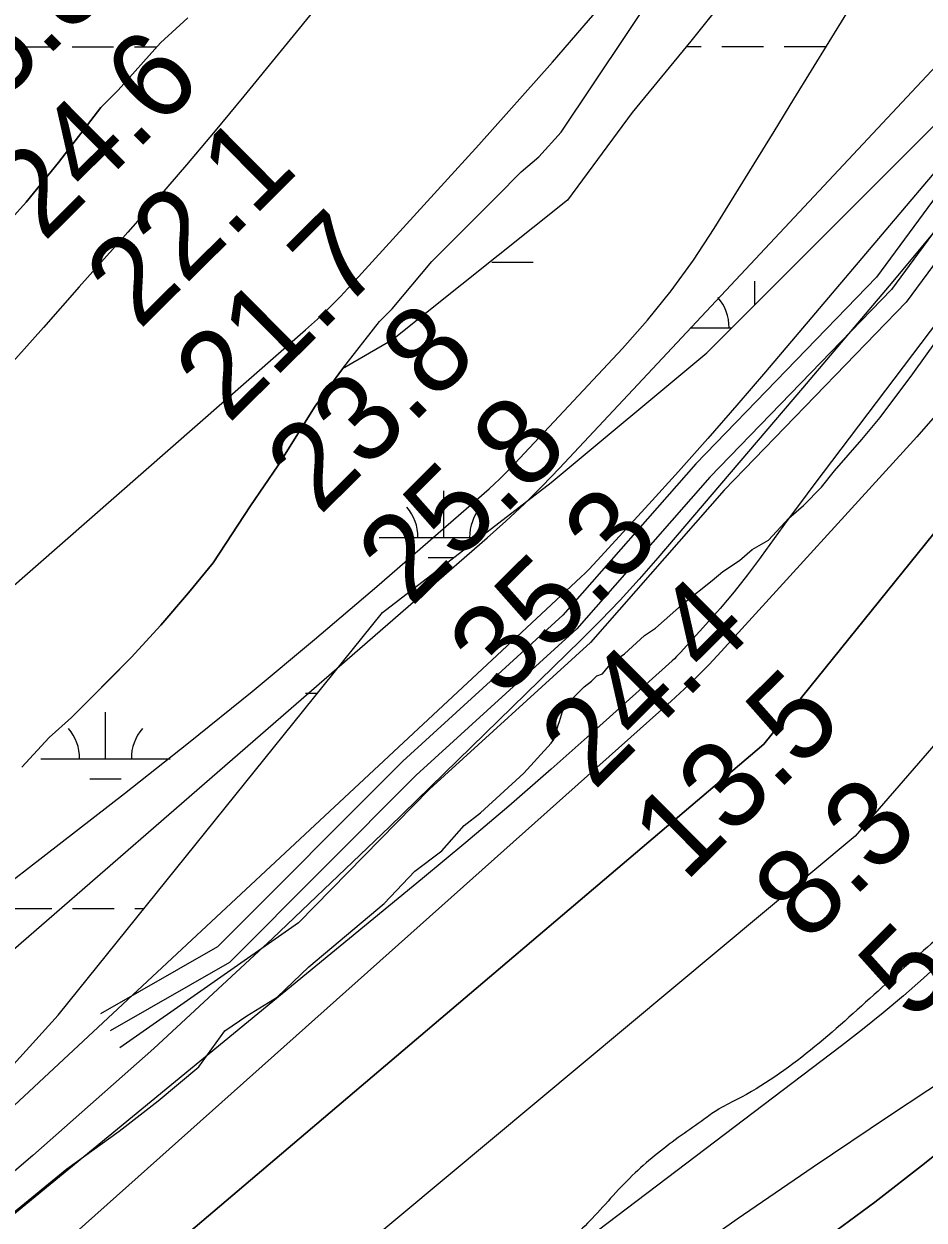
# Model space of a CAD drawing. Extents: x 3279314 to 3317160, y 734079 to 759431.
# Drawn here: x 3307204 to 3307900, y 739983 to 740907 of the extents above; entities that cross this region are included whole.
import ezdxf

# ---------------------------------------------------------------- set-up
doc = ezdxf.new("R2010")
doc.units = 0
for name, color, linetype in [('V-RIVR-EDGE', 7, 'Continuous'), ('V-RIVR-RANG', 7, 'Continuous'), ('V-ROAD-CNTR', 7, 'Continuous'), ('V-SITE-VEGE', 7, 'Continuous'), ('V-TOPO-DPTH', 7, 'Continuous'), ('V-TOPO-MAJR', 7, 'Continuous'), ('V-TOPO-MINR', 7, 'Continuous'), ('V-TOPO-SHOR', 7, 'Continuous'), ('V-TOPO-WATR', 7, 'Continuous'), ('V-WETL-SWMP', 7, 'Continuous')]:
    doc.layers.add(name, color=color, linetype=linetype)

msp = doc.modelspace()

# ---------------------------------------------------------------- linework, layer by layer
at = {"layer": 'V-RIVR-EDGE'}
msp.add_spline([(3309040.21, 741732.54), (3309028.18, 741728.84), (3309017.81, 741727.21), (3309009.52, 741727.23), (3309008.27, 741725.58), (3309011.16, 741718.11), (3309014.05, 741714.78), (3309020.26, 741713.53), (3309029.38, 741711.43), (3309039.32, 741708.09), (3309040.15, 741708.5), (3309045.97, 741716.78), (3309049.7, 741715.11), (3309052.17, 741710.96), (3309053.82, 741705.57), (3309052.15, 741699.77), (3309043.81, 741680.31), (3309038.41, 741675.35), (3309035.51, 741675.36), (3309030.54, 741677.03), (3309009.82, 741680.81), (3308994.49, 741681.26), (3308992, 741679.61), (3308989.07, 741670.5), (3308989.47, 741662.62), (3308992.34, 741653.08), (3308996.88, 741644.36), (3309004.34, 741641.86), (3309009.31, 741643.09), (3309010.98, 741645.16), (3309021.79, 741660.05), (3309026.37, 741668.33), (3309029.69, 741669.57), (3309033.01, 741669.56), (3309030.93, 741667.08), (3309029.24, 741657.13), (3309028.38, 741640.97), (3309029.57, 741622.32), (3309024.96, 741599.53), (3309017.87, 741583.38), (3309017.46, 741584.21), (3309015.82, 741593.34), (3309012.1, 741595), (3309011.27, 741597.08), (3309010.87, 741600.39), (3309012.12, 741602.88), (3309015.43, 741602.46), (3309017.1, 741606.6), (3309017.11, 741611.16), (3309015.87, 741611.99), (3309013.8, 741613.24), (3309007.16, 741609.52), (3309003.43, 741609.53), (3308992.66, 741612.05), (3308990.17, 741613.29), (3308984.77, 741607.92), (3308975.23, 741604.21), (3308961.13, 741602.18), (3308956.16, 741601.36), (3308950.77, 741600.54), (3308950.76, 741597.64), (3308951.99, 741592.67), (3308959.85, 741588.09), (3308967.72, 741584.34), (3308974.75, 741576.03), (3308981.35, 741565.65), (3308990.05, 741561.07), (3308995.85, 741561.47), (3309001.66, 741564.77), (3309007.07, 741573.88), (3309009.98, 741578.43), (3309014.13, 741579.66), (3309015.37, 741577.17), (3309014.53, 741573.03), (3309004.56, 741562.69), (3308997.9, 741553.18), (3308990, 741542.83), (3308983.75, 741529.58), (3308981.26, 741528.76), (3308980.02, 741529.18), (3308980.03, 741534.15), (3308975.9, 741537.89), (3308964.7, 741537.92), (3308961.8, 741537.1), (3308951.85, 741537.12), (3308949.78, 741535.47), (3308950.18, 741530.08), (3308954.3, 741518.88), (3308955.93, 741511.42), (3308955.1, 741509.35), (3308953, 741498.57), (3308955.49, 741497.33), (3308960.48, 741504.36), (3308970.88, 741520.08), (3308974.2, 741522.15), (3308979.18, 741524.62), (3308980, 741523.38), (3308980, 741520.48), (3308972.1, 741510.55), (3308961.69, 741493.99), (3308955.88, 741488.62), (3308948.83, 741486.15), (3308930.99, 741481.22), (3308928.5, 741479.57), (3308928.9, 741475.42), (3308930.97, 741473.76), (3308944.24, 741474.97), (3308946.3, 741470.41), (3308946.26, 741452.58), (3308947.03, 741428.54), (3308944.5, 741414.04), (3308931.98, 741376.77), (3308917.4, 741350.28), (3308901.19, 741328.76), (3308890.39, 741322.57), (3308879.19, 741317.63), (3308866.71, 741299.42), (3308856.31, 741284.11), (3308846.73, 741264.65), (3308838.39, 741244.78), (3308833.37, 741226.97), (3308830.03, 741215.79), (3308822.54, 741203.78), (3308819.62, 741195.09), (3308815.83, 741172.3), (3308808.75, 741156.98), (3308782.94, 741113.53), (3308764.22, 741084.14), (3308753.4, 741068.42), (3308733.01, 741037.38), (3308710.97, 741005.94), (3308697.25, 740991.05), (3308682.29, 740974.92), (3308654.03, 740941.83), (3308634.09, 740924.89), (3308603.79, 740907.97), (3308586.36, 740900.55), (3308571.43, 740898.1), (3308550.28, 740889.86), (3308534.09, 740879.54), (3308512.06, 740857.63), (3308480.47, 740819.99), (3308469.66, 740808.41), (3308461.76, 740797.65), (3308444.28, 740766.61), (3308430.97, 740747.58), (3308396.46, 740703.73), (3308351.56, 740650.37), (3308317.89, 740610.66), (3308266.77, 740553.59), (3308218.15, 740503.14), (3308218.14, 740501.07), (3308193.22, 740479.16), (3308168.29, 740454.77), (3308143.77, 740429.96), (3308109.69, 740390.67), (3308043.61, 740321.2), (3307997.08, 740275.31), (3307956.37, 740240.59), (3307911.1, 740201.74), (3307864.16, 740160), (3307754.94, 740076.13), (3307739.58, 740067.87), (3307729.62, 740060.85), (3307712.18, 740048.46), (3307676.46, 740019.54), (3307643.22, 739984.39), (3307612.06, 739956.69), (3307595.05, 739947.2), (3307578.03, 739940.2), (3307551.89, 739925.34), (3307534.86, 739914.19), (3307530.29, 739909.64), (3307529.04, 739904.67), (3307528.57, 739882.71), (3307526.06, 739874.42), (3307520.23, 739864.49), (3307489.1, 739845.5), (3307433.05, 739808.34), (3307359.15, 739756.29), (3307326.76, 739732.75), (3307300.61, 739718.72), (3307289.4, 739710.87), (3307265.32, 739693.52), (3307222.97, 739665.03), (3307181.46, 739639.02), (3307081, 739576.68), (3307005.45, 739529.62), (3306949.81, 739491.62), (3306933.62, 739480.89), (3306931.54, 739478.82), (3306930.29, 739473.43), (3306926.84, 739467.84)], degree=3, dxfattribs=at)
at = {"layer": 'V-ROAD-CNTR'}
for points in [[(3308706.08, 741895.28), (3308603.71, 741741.96), (3308518.01, 741612.01), (3308485.63, 741533.97), (3308412.23, 741390.14), (3308379.71, 741319.5), (3308323.78, 741252.64), (3308215.8, 741141.76), (3308119.91, 741086.39), (3308071.48, 741004.16), (3307960.21, 740843.49), (3307862.97, 740711.46), (3307723.28, 740567.16), (3307620.62, 740450.31), (3307496.97, 740337.52), (3307353.84, 740194.14), (3307263.57, 740142.29)], [(3308718.94, 741887.53), (3308616.21, 741733.66), (3308531.32, 741604.94), (3308499.26, 741527.68), (3308425.73, 741383.6), (3308392.5, 741311.41), (3308334.92, 741242.58), (3308225.1, 741129.81), (3308130.83, 741075.37), (3308084.13, 740996.07), (3307972.42, 740834.77), (3307874.45, 740701.75), (3307734.31, 740556.99), (3307631.34, 740439.79), (3307507.33, 740326.67), (3307363.05, 740182.13), (3307271.04, 740129.28)], [(3308718.94, 741887.53), (3308616.21, 741733.66), (3308531.32, 741604.94), (3308499.26, 741527.68), (3308425.73, 741383.6), (3308392.5, 741311.41), (3308334.92, 741242.58), (3308225.1, 741129.81), (3308130.83, 741075.37), (3308084.13, 740996.07), (3307972.42, 740834.77), (3307874.45, 740701.75), (3307734.31, 740556.99), (3307631.34, 740439.79), (3307507.33, 740326.67), (3307363.05, 740182.13), (3307271.04, 740129.28)], [(3308731.81, 741879.78), (3308628.71, 741725.37), (3308544.63, 741597.87), (3308512.89, 741521.39), (3308439.23, 741377.05), (3308405.29, 741303.32), (3308346.06, 741232.52), (3308234.4, 741117.85), (3308141.75, 741064.36), (3308096.77, 740987.98), (3307984.62, 740826.05), (3307885.93, 740692.04), (3307745.34, 740546.81), (3307642.06, 740429.26), (3307517.7, 740315.83), (3307416.57, 740212.63), (3307278.51, 740116.27)]]:
    msp.add_lwpolyline(points, dxfattribs=at)
at = {"layer": 'V-SITE-VEGE'}
for points in [[(3307749.47, 740931.24), (3307719.41, 740893.64), (3307674.31, 740838.48), (3307624.21, 740770.79), (3307488.93, 740662.98), (3307450.33, 740640.68), (3307429.22, 740611.83), (3307400.44, 740565.66), (3307379.32, 740534.88), (3307350.54, 740490.64), (3307331.34, 740467.56), (3307310.22, 740442.54), (3307287.18, 740417.53), (3307241.1, 740371.34), (3307223.82, 740355.95), (3307202.7, 740332.86)], [(3307167.67, 740726.87), (3307206.07, 740769.2), (3307231.03, 740799.98), (3307263.66, 740842.31), (3307277.1, 740855.78), (3307309.74, 740892.33), (3307330.86, 740911.58)], [(3307193.52, 739986.63), (3307237.52, 740022.64), (3307277.93, 740051.68), (3307308.02, 740075.09), (3307339.44, 740101.42), (3307359.63, 740129.31), (3307376.47, 740140.8), (3307400.05, 740155.21), (3307424.51, 740178.83), (3307482.65, 740227.67), (3307506.43, 740252.64), (3307527.09, 740268.4), (3307544.36, 740287.75), (3307556.94, 740297.65), (3307590.61, 740328.26), (3307611.7, 740351.43), (3307613.75, 740354.34), (3307616.13, 740361.83), (3307616.93, 740365.33), (3307618.04, 740368.2), (3307620.42, 740376.01), (3307622.17, 740378.72), (3307624.59, 740381.07), (3307625.85, 740382.35), (3307627.26, 740385.17), (3307637.14, 740395.07), (3307642.78, 740399.31), (3307647.01, 740403.55), (3307651.25, 740404.97), (3307658.3, 740413.44), (3307668.17, 740420.51), (3307683.69, 740434.65), (3307692.16, 740440.31), (3307714.73, 740460.1), (3307735.89, 740477.07), (3307744.35, 740484.14), (3307757.05, 740492.62), (3307766.93, 740501.11), (3307779.63, 740508.18), (3307795.14, 740525.14), (3307806.43, 740535.04), (3307820.53, 740549.17), (3307830.41, 740561.9), (3307851.56, 740585.92), (3307865.66, 740602.88), (3307891.04, 740636.8), (3307909.37, 740662.23)]]:
    msp.add_lwpolyline(points, dxfattribs=at)
at = {"layer": 'V-TOPO-DPTH'}
for points in [[(3306948.71, 739467.85), (3306669.4, 739467.71), (3306699.18, 739487.38), (3306795.38, 739551.69), (3306951.48, 739656.99), (3306969.15, 739669.34), (3306986.54, 739682.07), (3307003.5, 739695.38), (3307020.17, 739709.06), (3307775.89, 740350.58), (3308174.22, 740844.2), (3308220.13, 740902.58), (3308265.03, 740961.71), (3308308.42, 741021.96), (3308350.8, 741082.94)], [(3306948.71, 739467.85), (3307122.06, 739467.94), (3307147.51, 739485.54), (3307187.04, 739513.42), (3307226.4, 739541.55), (3307557.92, 739780.83), (3307608.4, 739817.06), (3307659.01, 739853.1), (3307709.81, 739888.87), (3307760.75, 739924.46), (3307783.09, 739939.97), (3307822.59, 739968.14), (3307861.61, 739996.94), (3307899.91, 740026.69), (3307937.73, 740057.07), (3307988.47, 740098.87), (3308000.41, 740109), (3308012.14, 740119.35), (3308023.57, 740130.04), (3308034.78, 740140.96), (3308650.32, 740757.75)], [(3308650.32, 740757.75), (3308034.78, 740140.96), (3308023.57, 740130.04), (3308012.14, 740119.35), (3308000.41, 740109), (3307988.47, 740098.87), (3307937.73, 740057.07), (3307899.91, 740026.69), (3307861.61, 739996.94), (3307822.59, 739968.14), (3307783.09, 739939.97), (3307760.75, 739924.46), (3307709.81, 739888.87), (3307659.01, 739853.1), (3307608.4, 739817.06), (3307557.92, 739780.83), (3307226.4, 739541.55), (3307187.04, 739513.42), (3307147.51, 739485.54), (3307122.06, 739467.94)], [(3308349.32, 740708.36), (3308303.19, 740651.46), (3308256.8, 740594.76), (3307940.49, 740210.65), (3307934.95, 740204.22), (3307929.24, 740197.97), (3307923.25, 740191.97), (3307917.09, 740186.14), (3307899.2, 740169.97), (3307883.78, 740156.39), (3307868.13, 740143.08), (3307852.15, 740130.19), (3307835.94, 740117.57), (3307098.65, 739558.78)], [(3308349.32, 740708.36), (3308303.19, 740651.46), (3308256.8, 740594.76), (3307940.49, 740210.65), (3307934.95, 740204.22), (3307929.24, 740197.97), (3307923.25, 740191.97), (3307917.09, 740186.14), (3307899.2, 740169.97), (3307883.78, 740156.39), (3307868.13, 740143.08), (3307852.15, 740130.19), (3307835.94, 740117.57), (3307098.65, 739558.78)]]:
    msp.add_lwpolyline(points, dxfattribs=at)
at = {"layer": 'V-TOPO-MAJR'}
for points in [[(3308080.79, 740958.58), (3308013.01, 740874.54), (3307944.67, 740790.94), (3307875.51, 740708.03), (3307805.8, 740625.57), (3307693.92, 740494.54), (3307679.52, 740478.14), (3307664.84, 740462.01), (3307649.72, 740446.28), (3307634.32, 740430.82), (3307486.77, 740286.72), (3307396.4, 740200.49), (3307304.74, 740115.69), (3307211.15, 740033.03), (3307116.26, 739951.79), (3306921.78, 739789.15), (3306914.7, 739783.37), (3306907.55, 739777.7), (3306900.26, 739772.19), (3306892.89, 739766.78), (3306780.75, 739686.49), (3306730.15, 739651.56), (3306678.79, 739617.81), (3306626.31, 739585.84)], [(3306803.64, 739941.87), (3307282.04, 740312.68), (3307331.52, 740351.7), (3307380.56, 740391.27), (3307428.92, 740431.65), (3307476.84, 740472.57), (3307563.61, 740547.95), (3307567.75, 740551.66), (3307571.8, 740555.44), (3307575.74, 740559.36), (3307579.6, 740563.35), (3307666.66, 740656.31), (3307686, 740678.25), (3307704.43, 740700.88), (3307721.47, 740724.58), (3307737.6, 740748.98), (3307753.01, 740773.93), (3307768.41, 740798.88), (3307783.78, 740823.85), (3307799.14, 740848.82), (3307839.95, 740915.28)]]:
    msp.add_lwpolyline(points, dxfattribs=at)
at = {"layer": 'V-TOPO-MINR'}
for points in [[(3306220.74, 739467.48), (3306770.83, 739844.49), (3306796.76, 739862.49), (3306822.55, 739880.69), (3306848.11, 739899.21), (3306873.53, 739917.92), (3306898.62, 739937.07), (3306923.41, 739956.58), (3306947.76, 739976.65), (3306971.82, 739997.08), (3307562.25, 740510.06), (3307576.72, 740523.02), (3307590.91, 740536.28), (3307604.69, 740549.97), (3307618.19, 740563.95), (3307939.38, 740906.91), (3307998.89, 740974.82), (3308055.22, 741045.11), (3308106.8, 741118.97), (3308155.19, 741195.21), (3308247.17, 741351.28), (3308532.55, 742003.82)], [(3309355.62, 741835.05), (3308765.24, 740990.87), (3308755.86, 740978.02), (3308746.16, 740965.43), (3308735.96, 740953.23), (3308725.44, 740941.3), (3307991.56, 740141.95), (3307873, 740063.6), (3307814, 740024), (3307755.39, 739983.86), (3307697.36, 739942.88), (3307639.71, 739901.35), (3307160.12, 739550.65), (3307139.53, 739535.74), (3307118.85, 739520.96), (3307098.04, 739506.37), (3307077.13, 739491.91), (3307042.07, 739467.9)], [(3308935.67, 741791.7), (3308903.82, 741727.02), (3308870.54, 741663.06), (3308836.32, 741599.58), (3308563.01, 741105.83), (3307846.47, 740279.74), (3307071.22, 739632.85), (3307058, 739622.17), (3307044.57, 739611.78), (3307030.81, 739601.82), (3307016.84, 739592.14), (3306923.51, 739529.67), (3306905.88, 739518.21), (3306888.04, 739507.09), (3306869.91, 739496.46), (3306851.58, 739486.16), (3306833.09, 739476.1), (3306817.81, 739467.78)], [(3308326.49, 741286.48), (3307777.19, 740638.29), (3307755.02, 740612.44), (3307732.66, 740586.75), (3307710, 740561.33), (3307687.15, 740536.08), (3307647.29, 740492.54), (3307644.19, 740489.22), (3307641.03, 740485.96), (3307637.79, 740482.77), (3307634.51, 740479.63), (3306896.12, 739791.52), (3306723.91, 739714.96), (3306638.84, 739674.76)], [(3308350.8, 741082.94), (3308308.42, 741021.96), (3308265.03, 740961.71), (3308220.13, 740902.58), (3308174.22, 740844.2), (3307775.89, 740350.58), (3307020.17, 739709.06), (3307003.5, 739695.38), (3306986.54, 739682.07), (3306969.15, 739669.34), (3306951.48, 739656.99), (3306795.38, 739551.69), (3306699.18, 739487.38), (3306669.4, 739467.71)], [(3307522.96, 741033.47), (3307374.13, 740851.06), (3307352.16, 740824.49), (3307329.96, 740798.11), (3307307.42, 740772.02), (3307284.64, 740746.13), (3307274.89, 740735.17), (3307247.11, 740703.91), (3307219.38, 740672.61)], [(3308123.52, 740960.1), (3308065.75, 740883.17), (3308007.82, 740806.36), (3307814.56, 740550.91), (3307804.25, 740537.18), (3307794, 740523.4), (3307783.85, 740509.54), (3307773.77, 740495.64), (3307773.29, 740494.97), (3307763.27, 740481.55), (3307752.95, 740468.37), (3307742.18, 740455.55), (3307731.12, 740442.98), (3307711.59, 740421.56), (3307710.03, 740419.9), (3307708.45, 740418.28), (3307706.81, 740416.7), (3307705.15, 740415.16), (3307643.98, 740360.12), (3307611.52, 740331.31), (3307578.8, 740302.79), (3307545.7, 740274.72), (3307512.34, 740246.95), (3306951.22, 739786.18)], [(3307002.35, 740303.19), (3307421.84, 740670.6), (3307431.09, 740678.99), (3307440.15, 740687.58), (3307448.91, 740696.48), (3307457.47, 740705.58), (3307555.72, 740813.62), (3307612.53, 740877.49), (3307668.4, 740942.17)], [(3308136.29, 740908.75), (3308108.57, 740867.95), (3308079.54, 740824.65), (3308036.23, 740763.05), (3307991.16, 740702.84), (3307943.45, 740644.7), (3307893.98, 740587.94), (3307742.94, 740422.25), (3307733.6, 740412.33), (3307724.07, 740402.6), (3307714.25, 740393.17), (3307704.22, 740383.94), (3307098.56, 739843.39), (3307074.77, 739822.68), (3307050.66, 739802.37), (3307026.05, 739782.66), (3307001.12, 739763.36), (3306975.79, 739744.55), (3306950.27, 739726.02), (3306924.46, 739707.89), (3306898.45, 739690.04), (3306568.92, 739467.66)], [(3308650.32, 740757.75), (3308034.78, 740140.96), (3308023.57, 740130.04), (3308012.14, 740119.35), (3308000.41, 740109), (3307988.47, 740098.87), (3307937.73, 740057.07), (3307899.91, 740026.69), (3307861.61, 739996.94), (3307822.59, 739968.14), (3307783.09, 739939.97), (3307760.75, 739924.46), (3307709.81, 739888.87), (3307659.01, 739853.1), (3307608.4, 739817.06), (3307557.92, 739780.83), (3307226.4, 739541.55), (3307187.04, 739513.42), (3307147.51, 739485.54), (3307122.06, 739467.94)], [(3307219.38, 740672.61), (3307191.74, 740641.22)]]:
    msp.add_lwpolyline(points, dxfattribs=at)
at = {"layer": 'V-TOPO-SHOR'}
for points in [[(3307479.12, 740677.23), (3307488.72, 740686.85), (3307519.44, 740723.41), (3307544.4, 740748.42), (3307569.36, 740773.44), (3307588.56, 740792.68), (3307602.01, 740804.23), (3307619.29, 740823.47), (3307872.61, 741202.42)], [(3307330.86, 740911.58), (3307309.74, 740892.33), (3307277.1, 740855.78), (3307263.66, 740842.31), (3307231.03, 740799.98), (3307206.07, 740769.2), (3307167.67, 740726.87)], [(3307202.7, 740332.86), (3307223.82, 740355.95), (3307241.1, 740371.34), (3307269.9, 740400.21), (3307287.18, 740417.53), (3307310.22, 740442.54), (3307331.34, 740467.55), (3307350.54, 740490.64), (3307379.32, 740534.88), (3307400.44, 740565.66), (3307429.22, 740611.83), (3307450.33, 740640.68), (3307479.12, 740677.23)]]:
    msp.add_lwpolyline(points, dxfattribs=at)
at = {"layer": 'V-TOPO-WATR'}
msp.add_lwpolyline([(3308349.32, 740708.36), (3308303.19, 740651.46), (3308256.8, 740594.76), (3307940.49, 740210.65), (3307934.95, 740204.22), (3307929.24, 740197.97), (3307923.25, 740191.97), (3307917.09, 740186.14), (3307899.2, 740169.97), (3307883.78, 740156.39), (3307868.13, 740143.08), (3307852.15, 740130.19), (3307835.94, 740117.57), (3307098.65, 739558.78)], dxfattribs=at)
at = {"layer": 'V-WETL-SWMP'}
for p, q in [((3307731.94, 740652.95), (3308052.6, 740973.86)), ((3307731.94, 740652.95), (3308052.6, 740973.86)), ((3307749.47, 740931.24), (3307719.41, 740893.64)), ((3307749.47, 740931.24), (3307719.41, 740893.64)), ((3307309.73, 740892.33), (3307330.85, 740911.58)), ((3307309.73, 740892.33), (3307330.85, 740911.58)), ((3307277.09, 740855.78), (3307309.73, 740892.33)), ((3307277.09, 740855.78), (3307309.73, 740892.33)), ((3307719.41, 740893.64), (3307674.32, 740838.48)), ((3307719.41, 740893.64), (3307674.32, 740838.48)), ((3307193.63, 740889.17), (3307225.63, 740889.19)), ((3307241.63, 740889.2), (3307273.63, 740889.21)), ((3307289.63, 740889.22), (3307306.96, 740889.23)), ((3307715.98, 740889.44), (3307727.54, 740889.44)), ((3307743.54, 740889.45), (3307775.54, 740889.47)), ((3307791.54, 740889.48), (3307823.54, 740889.49)), ((3307263.65, 740842.31), (3307277.09, 740855.78)), ((3307263.65, 740842.31), (3307277.09, 740855.78)), ((3307231.02, 740799.98), (3307263.65, 740842.31)), ((3307231.02, 740799.98), (3307263.65, 740842.31)), ((3307674.32, 740838.48), (3307624.21, 740770.79)), ((3307674.32, 740838.48), (3307624.21, 740770.79)), ((3307206.07, 740769.2), (3307231.02, 740799.98)), ((3307206.07, 740769.2), (3307231.02, 740799.98)), ((3307624.21, 740770.79), (3307488.93, 740662.98)), ((3307624.21, 740770.79), (3307488.93, 740662.98)), ((3307167.67, 740726.87), (3307206.07, 740769.2)), ((3307167.67, 740726.87), (3307206.07, 740769.2)), ((3307565.72, 740722.86), (3307597.72, 740722.88)), ((3307769.05, 740690.09), (3307769.04, 740708.22)), ((3307719.06, 740672.2), (3307751.19, 740672.21)), ((3307488.93, 740662.98), (3307450.32, 740640.68)), ((3307488.93, 740662.98), (3307450.32, 740640.68)), ((3307611.69, 740552.67), (3307731.94, 740652.95)), ((3307611.69, 740552.67), (3307731.94, 740652.95)), ((3307450.32, 740640.68), (3307429.21, 740611.82)), ((3307450.32, 740640.68), (3307429.21, 740611.82)), ((3307429.21, 740611.82), (3307400.43, 740565.66)), ((3307429.21, 740611.82), (3307400.43, 740565.66)), ((3307400.43, 740565.66), (3307379.32, 740534.88)), ((3307400.43, 740565.66), (3307379.32, 740534.88)), ((3307481.42, 740452.38), (3307611.69, 740552.67)), ((3307481.42, 740452.38), (3307611.69, 740552.67)), ((3307528.67, 740510.24), (3307528.65, 740546.24)), ((3307379.32, 740534.88), (3307350.53, 740490.64)), ((3307379.32, 740534.88), (3307350.53, 740490.64)), ((3307478.67, 740510.21), (3307556.6, 740510.25)), ((3307516.68, 740494.8), (3307536.54, 740494.81)), ((3307350.53, 740490.64), (3307331.34, 740467.55)), ((3307350.53, 740490.64), (3307331.34, 740467.55)), ((3307331.34, 740467.55), (3307310.22, 740442.54)), ((3307331.34, 740467.55), (3307310.22, 740442.54)), ((3307230.91, 740141.49), (3307481.42, 740452.38)), ((3307230.91, 740141.49), (3307481.42, 740452.38)), ((3307310.22, 740442.54), (3307287.18, 740417.53)), ((3307310.22, 740442.54), (3307287.18, 740417.53)), ((3307287.18, 740417.53), (3307241.1, 740371.34)), ((3307287.18, 740417.53), (3307241.1, 740371.34)), ((3307421.89, 740390.11), (3307431.25, 740390.12)), ((3307267.32, 740339.29), (3307267.3, 740375.29)), ((3307241.1, 740371.34), (3307223.81, 740355.95)), ((3307241.1, 740371.34), (3307223.81, 740355.95)), ((3307223.81, 740355.95), (3307202.69, 740332.86)), ((3307223.81, 740355.95), (3307202.69, 740332.86)), ((3307217.32, 740339.27), (3307317.32, 740339.32)), ((3307255.33, 740323.85), (3307279.33, 740323.87)), ((3307193.97, 740223.82), (3307225.97, 740223.84)), ((3307241.97, 740223.85), (3307273.97, 740223.86)), ((3307289.97, 740223.87), (3307297.29, 740223.88)), ((3307130.7, 740031.18), (3307230.91, 740141.49)), ((3307130.7, 740031.18), (3307230.91, 740141.49))]:
    msp.add_line(p, q, dxfattribs=at)
for centre, start, end in [((3307713.82, 740672.67), 359.25735, 40.801), ((3307473.43, 740510.68), 359.25735, 40.801), ((3307583.91, 740510.74), 139.25734, 180.801), ((3307212.08, 740339.74), 359.25735, 40.801), ((3307322.57, 740339.79), 139.25734, 180.801)]:
    msp.add_arc(centre, 35.25, start, end, dxfattribs=at)

# ---------------------------------------------------------------- texts
at = {"layer": 'V-RIVR-RANG'}
for s, rotation, p in [('25.8', 44.74833, (3307150.55, 740809.97)), ('24.6', 44.74833, (3307219.82, 740737.82)), ('22.1', 44.74833, (3307293.39, 740669.95)), ('21.7', 44.74833, (3307362.28, 740597.44)), ('23.8', 44.74833, (3307432.86, 740526.59)), ('25.8', 44.74833, (3307503.44, 740455.75)), ('35.3', 44.74833, (3307574.02, 740384.91)), ('24.4', 44.74833, (3307644.6, 740314.07)), ('13.5', 44.74833, (3307715.17, 740243.22)), ('8.3', 44.74833, (3307809.36, 740195.78)), ('5.4', 45.103, (3307890.88, 740135.17))]:
    msp.add_text(s, height=67, rotation=rotation, dxfattribs=at).set_placement(p)

doc.saveas('drawing.dxf')
